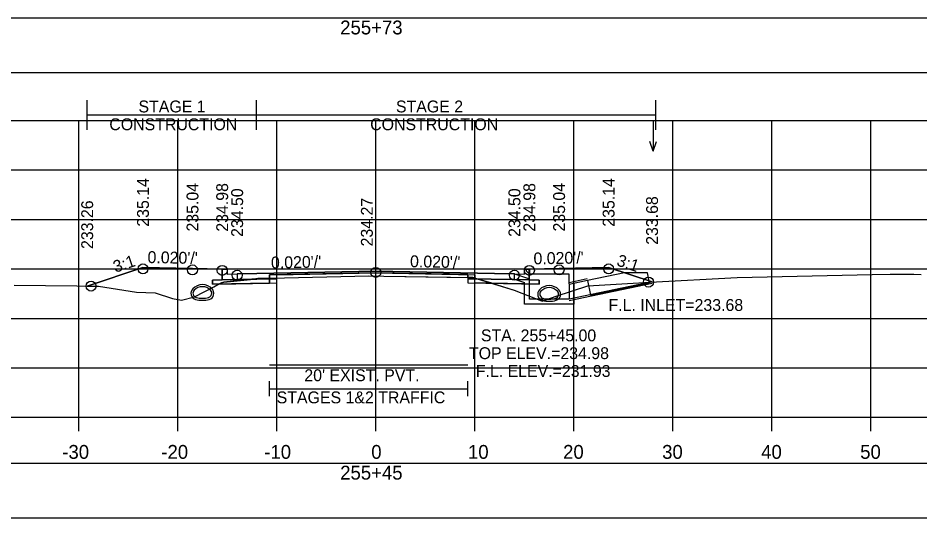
# Model space of a CAD drawing. Extents: x 1369627 to 1374022, y 380035 to 398173.
# Drawn here: x 1372062.4 to 1372153.5, y 392257.8 to 392308.4 of the extents above; entities that cross this region are included whole.
import ezdxf

# ---------------------------------------------------------------- set-up
doc = ezdxf.new("R2010")
doc.units = 0
for name, color, linetype in [('Default', 7, 'Continuous'), ('R_Alt Surface', 7, 'Continuous'), ('R_Axis', 7, 'Continuous'), ('R_Axis Annot', 7, 'Continuous'), ('R_Border Notes', 7, 'Continuous'), ('R_Drive', 7, 'Continuous'), ('R_Exist Surface', 7, 'Continuous'), ('R_Fin Surface', 7, 'Continuous'), ('R_Grid', 7, 'Continuous'), ('R_MOT', 7, 'Continuous'), ('R_No Plot', 7, 'Continuous'), ('R_Water', 7, 'Continuous'), ('R_Water Annot', 7, 'Continuous'), ('R_Xsect Elev', 7, 'Continuous'), ('R_Xsect Slope', 7, 'Continuous'), ('T_Vehicle Path Rt', 7, 'Continuous')]:
    doc.layers.add(name, color=color, linetype=linetype)

msp = doc.modelspace()

# ---------------------------------------------------------------- linework, layer by layer
at = {"layer": 'Default'}
for p, q in [((1372087.812, 392270.166), (1372087.812, 392271.666)), ((1372087.812, 392270.916), (1372107.812, 392270.916)), ((1372107.812, 392270.166), (1372107.812, 392271.666))]:
    msp.add_line(p, q, dxfattribs=at)
for points in [[(1371948.53, 392302.859), (1372248.53, 392302.859), (1372248.53, 392308.381), (1371948.53, 392308.381)], [(1372083.02, 392283.005), (1372083.52, 392283.005), (1372083.53, 392282.505), (1372084.53, 392282.525), (1372084.53, 392281.938), (1372083.03, 392281.908)], [(1372113.53, 392282.505), (1372113.54, 392283.005), (1372114.04, 392283.005), (1372114.03, 392281.908), (1372112.53, 392281.938), (1372112.53, 392282.525)], [(1371948.53, 392257.846), (1372248.53, 392257.846), (1372248.53, 392263.368), (1371948.53, 392263.368)]]:
    msp.add_lwpolyline(points, close=True, dxfattribs=at)
at = {"layer": 'R_Alt Surface'}
msp.add_lwpolyline([(1372083.03, 392283.006), (1372083.03, 392281.908), (1372084.53, 392281.938), (1372087.812, 392282.004), (1372087.812, 392282.42), (1372098.53, 392282.635), (1372107.812, 392282.449), (1372107.812, 392282.033), (1372112.53, 392281.938), (1372114.03, 392281.908), (1372114.031, 392283.006)], dxfattribs=at)
for points in [[(1372082.03, 392281.888), (1372083.03, 392281.908), (1372084.53, 392281.938), (1372087.812, 392282.004), (1372087.812, 392281.587), (1372082.03, 392281.471)], [(1372115.03, 392281.888), (1372114.03, 392281.908), (1372112.53, 392281.938), (1372107.812, 392282.033), (1372107.812, 392281.616), (1372115.03, 392281.471)]]:
    msp.add_lwpolyline(points, close=True, dxfattribs=at)
at = {"layer": 'R_Axis'}
for p, q in [((1371948.53, 392268.025), (1372248.53, 392268.025)), ((1372068.53, 392266.625), (1372068.53, 392268.025)), ((1372078.53, 392266.625), (1372078.53, 392268.025)), ((1372088.53, 392266.625), (1372088.53, 392268.025)), ((1372098.53, 392266.625), (1372098.53, 392268.025)), ((1372108.53, 392266.625), (1372108.53, 392268.025)), ((1372118.53, 392266.625), (1372118.53, 392268.025)), ((1372128.53, 392266.625), (1372128.53, 392268.025)), ((1372138.53, 392266.625), (1372138.53, 392268.025)), ((1372148.53, 392266.625), (1372148.53, 392268.025))]:
    msp.add_line(p, q, dxfattribs=at)
at = {"layer": 'R_Drive'}
msp.add_line((1372126.422, 392281.704), (1372118.04, 392279.959), dxfattribs=at)
for centre, radius, start, end in [((1372080.507, 392280.566), 0.646, 136.35152, 253.95293), ((1372081.02, 392280.077), 1.354, 43.64848, 136.35152), ((1372080.507, 392280.566), 0.438, 136.35152, 253.95293), ((1372081.02, 392280.077), 1.146, 43.64848, 136.35152), ((1372081.532, 392280.566), 0.438, 286.04707, 43.64848), ((1372081.532, 392280.566), 0.646, 286.04707, 43.64848), ((1372115.527, 392280.469), 0.646, 136.35152, 253.95293), ((1372116.04, 392279.98), 1.354, 43.64848, 136.35152), ((1372116.04, 392279.98), 1.146, 43.64848, 136.35152), ((1372116.552, 392280.469), 0.646, 286.04707, 43.64848), ((1372081.02, 392282.348), 2.5, 253.95293, 286.04707), ((1372081.02, 392282.348), 2.292, 253.95293, 286.04707), ((1372115.527, 392280.469), 0.438, 136.35152, 253.95293), ((1372116.04, 392282.251), 2.292, 253.95293, 286.04707), ((1372116.552, 392280.469), 0.438, 286.04707, 43.64848), ((1372116.04, 392282.251), 2.5, 253.95293, 286.04707)]:
    msp.add_arc(centre, radius, start, end, dxfattribs=at)
at = {"layer": 'R_Exist Surface'}
msp.add_lwpolyline([(1372062.017, 392281.372), (1372068.343, 392281.308), (1372070.516, 392281.266), (1372074.376, 392280.658), (1372076.242, 392280.604), (1372077.993, 392280.02), (1372078.909, 392279.861), (1372080.231, 392280.204), (1372082.168, 392281.226), (1372082.936, 392281.62), (1372083.188, 392281.698), (1372086.228, 392281.989), (1372086.623, 392282.057), (1372087.89, 392282.086), (1372097.812, 392282.311), (1372099.336, 392282.284), (1372108.316, 392282.139), (1372109.214, 392281.876), (1372112.512, 392280.887), (1372114.648, 392280.018), (1372115.327, 392279.76), (1372116.752, 392280.269), (1372119.945, 392281.321), (1372126.244, 392281.694), (1372135.017, 392282.15), (1372148.655, 392282.458), (1372150.475, 392282.485), (1372152.855, 392282.479), (1372153.593, 392282.469)], dxfattribs=at)
at = {"layer": 'R_Fin Surface'}
msp.add_lwpolyline([(1372069.388, 392281.288), (1372075.02, 392283.165), (1372080.02, 392283.065), (1372083.02, 392283.005), (1372083.52, 392283.005), (1372083.53, 392282.505), (1372084.53, 392282.525), (1372086.53, 392282.565), (1372098.53, 392282.805), (1372110.53, 392282.565), (1372112.53, 392282.525), (1372113.53, 392282.505), (1372113.54, 392283.005), (1372114.04, 392283.005), (1372117.04, 392283.065), (1372122.04, 392283.165), (1372126.426, 392281.703)], dxfattribs=at)
at = {"layer": 'R_Grid'}
for p, q in [((1371948.53, 392298.025), (1372248.53, 392298.025)), ((1372068.53, 392268.025), (1372068.53, 392298.025)), ((1372078.53, 392268.025), (1372078.53, 392298.025)), ((1372088.53, 392268.025), (1372088.53, 392298.025)), ((1372098.53, 392268.025), (1372098.53, 392298.025)), ((1372108.53, 392268.025), (1372108.53, 392298.025)), ((1372118.53, 392268.025), (1372118.53, 392298.025)), ((1372128.53, 392268.025), (1372128.53, 392298.025)), ((1372138.53, 392268.025), (1372138.53, 392298.025)), ((1372148.53, 392268.025), (1372148.53, 392298.025)), ((1371948.53, 392293.025), (1372248.53, 392293.025)), ((1371948.53, 392288.025), (1372248.53, 392288.025)), ((1371948.53, 392283.025), (1372248.53, 392283.025)), ((1371948.53, 392278.025), (1372248.53, 392278.025)), ((1371948.53, 392273.025), (1372248.53, 392273.025)), ((1371948.53, 392268.025), (1372248.53, 392268.025))]:
    msp.add_line(p, q, dxfattribs=at)
at = {"layer": 'R_MOT'}
for p, q in [((1372069.388, 392297.084), (1372069.388, 392300.084)), ((1372086.486, 392297.084), (1372086.486, 392300.084)), ((1372126.819, 392297.084), (1372126.819, 392300.084)), ((1372069.388, 392298.584), (1372126.819, 392298.584))]:
    msp.add_line(p, q, dxfattribs=at)
at = {"layer": 'R_No Plot'}
for p, q in [((1372119.868, 392282.006), (1372118.04, 392281.626)), ((1372126.426, 392281.536), (1372118.04, 392279.793))]:
    msp.add_line(p, q, dxfattribs=at)
for points in [[(1372083.02, 392283.005), (1372083.03, 392281.908), (1372084.53, 392281.938), (1372088.53, 392282.018), (1372088.53, 392282.435), (1372098.53, 392282.635), (1372108.53, 392282.435), (1372108.53, 392282.018), (1372112.53, 392281.938), (1372114.03, 392281.908), (1372114.04, 392283.005)], [(1372087.812, 392273.311), (1372107.812, 392273.311)]]:
    msp.add_lwpolyline(points, dxfattribs=at)
for points in [[(1372098.53, 392282.805), (1372086.53, 392282.565), (1372084.53, 392282.525), (1372084.53, 392281.938), (1372088.53, 392282.018), (1372088.53, 392282.435), (1372098.53, 392282.635), (1372108.53, 392282.435), (1372108.53, 392282.018), (1372112.53, 392281.938), (1372112.53, 392282.525), (1372110.53, 392282.565)], [(1372088.53, 392282.018), (1372084.53, 392281.938), (1372083.03, 392281.908), (1372082.03, 392281.888), (1372082.03, 392281.471), (1372088.53, 392281.601)], [(1372108.53, 392282.018), (1372112.53, 392281.938), (1372114.03, 392281.908), (1372115.03, 392281.888), (1372115.03, 392281.471), (1372108.53, 392281.601)]]:
    msp.add_lwpolyline(points, close=True, dxfattribs=at)
for centre in [(1372075.02, 392283.027), (1372080.02, 392282.927), (1372083.02, 392282.867), (1372084.53, 392282.387), (1372098.53, 392282.667), (1372112.53, 392282.387), (1372114.04, 392282.867), (1372117.04, 392282.927), (1372122.04, 392283.027), (1372069.778, 392281.28), (1372126.072, 392281.683)]:
    msp.add_circle(centre, 0.5, dxfattribs=at)
at = {"layer": 'R_Water'}
for p, q in [((1372113.707, 392282.84), (1372113.79, 392283.005)), ((1372113.707, 392282.84), (1372114.04, 392282.505)), ((1372118.54, 392283.005), (1372113.79, 392283.005)), ((1372118.54, 392281.505), (1372118.54, 392283.005)), ((1372112.54, 392282.525), (1372114.04, 392282.005)), ((1372112.54, 392281.996), (1372113.54, 392281.649)), ((1372118.04, 392282.505), (1372114.04, 392282.505)), ((1372114.04, 392281.505), (1372114.04, 392282.005)), ((1372118.04, 392281.505), (1372118.04, 392282.505)), ((1372119.901, 392281.846), (1372118.04, 392281.459)), ((1372113.54, 392281.505), (1372113.54, 392281.649)), ((1372126.426, 392281.703), (1372118.04, 392279.959))]:
    msp.add_line(p, q, dxfattribs=at)
for points in [[(1372112.54, 392281.996), (1372112.54, 392282.525)], [(1372118.54, 392281.505), (1372118.54, 392279.459), (1372116.04, 392279.459), (1372113.54, 392279.459), (1372113.54, 392281.505)], [(1372118.04, 392281.505), (1372118.04, 392279.959), (1372116.04, 392279.959), (1372114.04, 392279.959), (1372114.04, 392281.505)]]:
    msp.add_lwpolyline(points, dxfattribs=at)
msp.add_lwpolyline([(1372119.901, 392281.846), (1372120.207, 392280.378), (1372126.162, 392281.616), (1372125.95, 392282.635), (1372123.654, 392282.627)], close=True, dxfattribs=at)
at = {"layer": 'R_Water Annot'}
for p, q in [((1372126.54, 392298.064), (1372126.54, 392294.922)), ((1372126.54, 392294.922), (1372126.19, 392295.883)), ((1372126.54, 392294.922), (1372126.89, 392295.883))]:
    msp.add_line(p, q, dxfattribs=at)
at = {"layer": 'R_Xsect Elev'}
msp.add_line((1372098.53, 392282.298), (1372098.53, 392292.298), dxfattribs=at)
at = {"layer": 'T_Vehicle Path Rt'}
for p, q in [((1372083.03, 392281.908), (1372083.02, 392283.005)), ((1372114.04, 392283.005), (1372114.03, 392281.908)), ((1372087.812, 392282.004), (1372086.002, 392281.968)), ((1372086.002, 392281.968), (1372087.812, 392282.004)), ((1372087.812, 392282.084), (1372086.623, 392282.057)), ((1372087.812, 392282.004), (1372087.812, 392282.084)), ((1372087.812, 392281.587), (1372087.812, 392282.004)), ((1372107.812, 392282.147), (1372107.812, 392282.449)), ((1372107.812, 392282.147), (1372107.812, 392282.033)), ((1372108.744, 392282.014), (1372107.812, 392282.033)), ((1372107.812, 392282.033), (1372108.744, 392282.014)), ((1372082.671, 392281.484), (1372082.03, 392281.471)), ((1372082.671, 392281.484), (1372087.812, 392281.587)), ((1372110.244, 392281.567), (1372112.512, 392280.887))]:
    msp.add_line(p, q, dxfattribs=at)
for points in [[(1372083.02, 392283.005), (1372080.02, 392283.065), (1372075.02, 392283.165), (1372069.388, 392281.288)], [(1372126.426, 392281.703), (1372122.04, 392283.165), (1372117.04, 392283.065), (1372114.04, 392283.005)], [(1372082.03, 392281.471), (1372082.03, 392281.888), (1372083.03, 392281.908)], [(1372086.002, 392281.968), (1372083.188, 392281.698), (1372082.936, 392281.62), (1372082.671, 392281.484)], [(1372086.623, 392282.057), (1372086.228, 392281.989), (1372086.002, 392281.968)], [(1372107.812, 392282.449), (1372098.53, 392282.635), (1372087.812, 392282.42), (1372087.812, 392282.084)], [(1372087.812, 392282.084), (1372087.89, 392282.086), (1372097.812, 392282.311), (1372099.336, 392282.284), (1372107.812, 392282.147)], [(1372108.744, 392282.014), (1372108.316, 392282.139), (1372107.812, 392282.147)], [(1372107.812, 392282.033), (1372107.812, 392281.616), (1372110.244, 392281.567)], [(1372110.244, 392281.567), (1372109.214, 392281.876), (1372108.744, 392282.014)], [(1372114.03, 392281.908), (1372115.03, 392281.888), (1372115.03, 392281.471), (1372110.244, 392281.567)], [(1372069.388, 392281.288), (1372070.516, 392281.266), (1372074.376, 392280.658), (1372076.242, 392280.604), (1372077.993, 392280.02), (1372078.909, 392279.861), (1372080.231, 392280.204), (1372082.168, 392281.226), (1372082.333, 392281.311), (1372082.671, 392281.484)], [(1372112.512, 392280.887), (1372114.648, 392280.018), (1372115.327, 392279.76), (1372116.752, 392280.269), (1372119.945, 392281.321), (1372126.244, 392281.694), (1372126.426, 392281.703)]]:
    msp.add_lwpolyline(points, dxfattribs=at)

# ---------------------------------------------------------------- texts
at = {"layer": 'R_Axis Annot'}
for s, height, p in [('255+73', 1.4, (1372094.936, 392306.725)), ("20' EXIST. PVT.", 1.2, (1372091.315, 392271.673)), ('STAGES 1&2 TRAFFIC', 1.2, (1372088.519, 392269.434)), ('-30', 1.4, (1372066.871, 392263.825)), ('-20', 1.4, (1372076.871, 392263.825)), ('-10', 1.4, (1372087.268, 392263.825)), ('0', 1.4, (1372098.072, 392263.825)), ('10', 1.4, (1372107.841, 392263.825)), ('20', 1.4, (1372117.444, 392263.825)), ('30', 1.4, (1372127.444, 392263.825)), ('40', 1.4, (1372137.444, 392263.825)), ('50', 1.4, (1372147.444, 392263.825)), ('255+45', 1.4, (1372094.936, 392261.725))]:
    msp.add_text(s, height=height, dxfattribs=at).set_placement(p)
at = {"layer": 'R_Border Notes'}
msp.add_text('F.L. INLET=233.68', height=1.2, dxfattribs=at).set_placement((1372122.023, 392278.773))
at = {"layer": 'R_MOT'}
for s, p in [('STAGE 1', (1372074.565, 392298.84)), ('STAGE 2', (1372100.565, 392298.84)), ('CONSTRUCTION', (1372071.622, 392297.04)), ('CONSTRUCTION', (1372097.962, 392297.04))]:
    msp.add_text(s, height=1.2, dxfattribs=at).set_placement(p)
at = {"layer": 'R_Water Annot'}
for s, p in [('STA. 255+45.00', (1372109.143, 392275.702)), ('TOP ELEV.=234.98', (1372107.938, 392273.902)), ('F.L. ELEV.=231.93', (1372108.628, 392272.102))]:
    msp.add_text(s, height=1.2, dxfattribs=at).set_placement(p)
at = {"layer": 'R_Xsect Elev'}
for s, p in [('235.14', (1372075.62, 392287.288)), ('235.14', (1372122.64, 392287.288)), ('235.04', (1372080.62, 392286.8)), ('234.98', (1372083.62, 392286.787)), ('234.50', (1372085.13, 392286.255)), ('234.50', (1372113.13, 392286.255)), ('234.98', (1372114.64, 392286.787)), ('235.04', (1372117.64, 392286.8)), ('234.27', (1372098.23, 392285.298)), ('233.68', (1372127.026, 392285.457)), ('233.26', (1372069.988, 392285.037))]:
    msp.add_text(s, height=1.2, rotation=90, dxfattribs=at).set_placement(p)
at = {"layer": 'R_Xsect Slope'}
for s, rotation, p in [("0.020'/'", 358.85424, (1372075.47, 392283.619)), ("0.020'/'", 1.14576, (1372114.466, 392283.476)), ('3:1', 18.43323, (1372072.241, 392282.628)), ("0.020'/'", 1.14576, (1372087.956, 392283.056)), ("0.020'/'", 358.85424, (1372101.98, 392283.199)), ('3:1', 341.56677, (1372122.767, 392283.394))]:
    msp.add_text(s, height=1.2, rotation=rotation, dxfattribs=at).set_placement(p)

doc.saveas('drawing.dxf')
